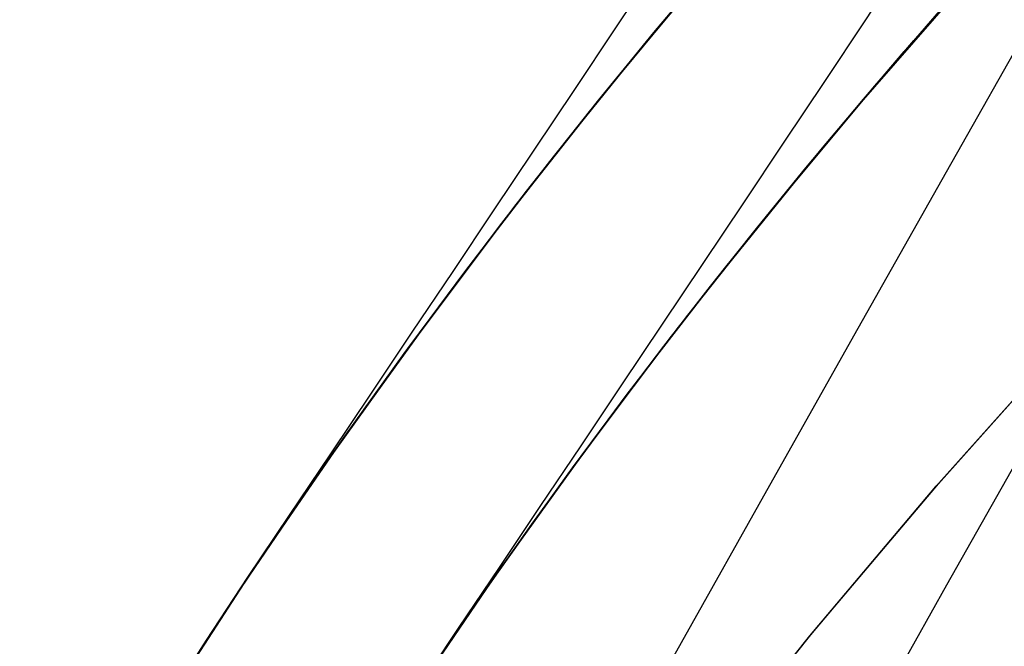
# Model space of a CAD drawing. Header units: metres. Extents: x 209848 to 209928, y 1182430 to 1182563.
# Tile 999 of 1056: x 209850.914 to 209852.367, y 1182505.265 to 1182506.189. Entities that reach past the tile are written whole.
import ezdxf

# ---------------------------------------------------------------- set-up
doc = ezdxf.new("R2010")
doc.units = ezdxf.units.M
doc.header["$MEASUREMENT"] = 0
doc.linetypes.add('DGN Style 2', pattern=[15.036391, 9.021834, -6.014556])
doc.layers.get('0').update_dxf_attribs({"color": 254})

# ---------------------------------------------------------------- blocks, each defined once
blk = doc.blocks.new('*U2')
at = {"color": 3, "linetype": 'Continuous'}
for p, q in [((0.8039, 6.9978), (0.9853, 7.2058)), ((0.6655, 6.831), (0.8039, 6.9978)), ((0.531, 6.6609), (0.6655, 6.831)), ((0.4006, 6.4877), (0.531, 6.6609)), ((0.2739, 6.312), (0.4006, 6.4877)), ((0.1516, 6.1329), (0.2739, 6.312))]:
    blk.add_line(p, q, dxfattribs=at)
at = {"color": 40, "linetype": 'Continuous'}
for p, q in [((0.4301, 7.017), (0.573, 7.1894)), ((0.2913, 6.8413), (0.4301, 7.017)), ((0.1573, 6.6631), (0.2913, 6.8413)), ((0.0261, 6.4811), (0.1573, 6.6631)), ((-0.0999, 6.2965), (0.0261, 6.4811)), ((-0.2219, 6.1087), (-0.0999, 6.2965))]:
    blk.add_line(p, q, dxfattribs=at)
blk = doc.blocks.new('*U3')
at = {"color": 40, "linetype": 'Continuous'}
for p, q in [((0.4433, 7.0335), (0.5889, 7.2087)), ((0.3018, 6.8551), (0.4433, 7.0335)), ((0.1648, 6.6738), (0.3018, 6.8551)), ((0.0323, 6.4898), (0.1648, 6.6738)), ((-0.0963, 6.3026), (0.0323, 6.4898)), ((-0.2057, 6.1346), (-0.0963, 6.3026))]:
    blk.add_line(p, q, dxfattribs=at)
at = {"color": 3, "linetype": 'Continuous'}
for p, q in [((0.8195, 7.0169), (0.965, 7.1833)), ((0.6782, 6.8469), (0.8195, 7.0169)), ((0.5411, 6.6742), (0.6782, 6.8469)), ((0.4082, 6.4984), (0.5411, 6.6742)), ((0.2795, 6.3199), (0.4082, 6.4984)), ((0.1551, 6.1388), (0.2795, 6.3199))]:
    blk.add_line(p, q, dxfattribs=at)
blk = doc.blocks.new('*U4')
at = {"color": 40, "linetype": 'Continuous'}
for p, q in [((0.4791, 7.077), (0.604, 7.2258)), ((0.3566, 6.9253), (0.4791, 7.077)), ((0.2378, 6.7714), (0.3566, 6.9253)), ((0.1223, 6.6155), (0.2378, 6.7714)), ((0.0094, 6.457), (0.1223, 6.6155)), ((-0.0999, 6.2964), (0.0094, 6.457)), ((-0.2058, 6.134), (-0.0999, 6.2964))]:
    blk.add_line(p, q, dxfattribs=at)
at = {"color": 3, "linetype": 'Continuous'}
for p, q in [((0.8338, 7.0329), (0.9577, 7.1751)), ((0.7125, 6.8884), (0.8338, 7.0329)), ((0.594, 6.7419), (0.7125, 6.8884)), ((0.4788, 6.5927), (0.594, 6.7419)), ((0.3666, 6.4414), (0.4788, 6.5927)), ((0.2573, 6.2881), (0.3666, 6.4414)), ((0.1514, 6.1325), (0.2573, 6.2881))]:
    blk.add_line(p, q, dxfattribs=at)
blk = doc.blocks.new('*U5')
at = {"color": 40, "linetype": 'Continuous'}
for p, q in [((0.5048, 7.1086), (0.6014, 7.2234)), ((0.41, 6.9924), (0.5048, 7.1086)), ((0.317, 6.8748), (0.41, 6.9924)), ((0.2258, 6.7558), (0.317, 6.8748)), ((0.1364, 6.6354), (0.2258, 6.7558)), ((0.0488, 6.5135), (0.1364, 6.6354)), ((-0.0368, 6.3903), (0.0488, 6.5135)), ((-0.1205, 6.2657), (-0.0368, 6.3903)), ((-0.2022, 6.1399), (-0.1205, 6.2657))]:
    blk.add_line(p, q, dxfattribs=at)
at = {"color": 3, "linetype": 'Continuous'}
for p, q in [((0.8309, 7.0302), (0.9264, 7.1401)), ((0.7373, 6.9189), (0.8309, 7.0302)), ((0.6453, 6.8063), (0.7373, 6.9189)), ((0.5551, 6.6923), (0.6453, 6.8063)), ((0.4666, 6.5769), (0.5551, 6.6923)), ((0.38, 6.4603), (0.4666, 6.5769)), ((0.2951, 6.3423), (0.38, 6.4603)), ((0.2122, 6.223), (0.2951, 6.3423)), ((0.1311, 6.1023), (0.2122, 6.223))]:
    blk.add_line(p, q, dxfattribs=at)
blk = doc.blocks.new('*U6')
at = {"color": 40, "linetype": 'Continuous'}
for p, q in [((0.5091, 7.1135), (0.5846, 7.2034)), ((0.4347, 7.0227), (0.5091, 7.1135)), ((0.3614, 6.931), (0.4347, 7.0227)), ((0.2891, 6.8384), (0.3614, 6.931)), ((0.2179, 6.7449), (0.2891, 6.8384)), ((0.1479, 6.6506), (0.2179, 6.7449)), ((0.0789, 6.5554), (0.1479, 6.6506)), ((0.011, 6.4593), (0.0789, 6.5554)), ((-0.0557, 6.3623), (0.011, 6.4593)), ((-0.1213, 6.2644), (-0.0557, 6.3623)), ((-0.1858, 6.1656), (-0.1213, 6.2644))]:
    blk.add_line(p, q, dxfattribs=at)
at = {"color": 3, "linetype": 'Continuous'}
for p, q in [((0.8885, 7.0969), (0.9639, 7.1823)), ((0.8143, 7.0106), (0.8885, 7.0969)), ((0.7411, 6.9234), (0.8143, 7.0106)), ((0.669, 6.8353), (0.7411, 6.9234)), ((0.5978, 6.7464), (0.669, 6.8353)), ((0.5278, 6.6566), (0.5978, 6.7464)), ((0.4587, 6.566), (0.5278, 6.6566)), ((0.3908, 6.4746), (0.4587, 6.566)), ((0.3239, 6.3823), (0.3908, 6.4746)), ((0.2581, 6.2891), (0.3239, 6.3823)), ((0.1934, 6.1952), (0.2581, 6.2891))]:
    blk.add_line(p, q, dxfattribs=at)
blk = doc.blocks.new('*U7')
at = {"color": 3, "linetype": 'Continuous'}
for p, q in [((0.9043, 7.1147), (0.9808, 7.2011)), ((0.8285, 7.0271), (0.9043, 7.1147)), ((0.7538, 6.9386), (0.8285, 7.0271)), ((0.6798, 6.8488), (0.7538, 6.9386)), ((0.607, 6.7582), (0.6798, 6.8488)), ((0.535, 6.6662), (0.607, 6.7582)), ((0.4641, 6.5734), (0.535, 6.6662)), ((0.3939, 6.4792), (0.4641, 6.5734)), ((0.3249, 6.384), (0.3939, 6.4792)), ((0.2567, 6.2875), (0.3249, 6.384)), ((0.1897, 6.19), (0.2567, 6.2875))]:
    blk.add_line(p, q, dxfattribs=at)
at = {"color": 40, "linetype": 'Continuous'}
for p, q in [((0.446, 7.0367), (0.5222, 7.1293)), ((0.3709, 6.9432), (0.446, 7.0367)), ((0.2966, 6.8484), (0.3709, 6.9432)), ((0.2234, 6.7525), (0.2966, 6.8484)), ((0.1511, 6.6553), (0.2234, 6.7525)), ((0.0799, 6.5571), (0.1511, 6.6553)), ((0.0095, 6.4574), (0.0799, 6.5571)), ((-0.0597, 6.3568), (0.0095, 6.4574)), ((-0.128, 6.2546), (-0.0597, 6.3568)), ((-0.1952, 6.1513), (-0.128, 6.2546))]:
    blk.add_line(p, q, dxfattribs=at)
blk = doc.blocks.new('*U8')
at = {"color": 40, "linetype": 'Continuous'}
for p, q in [((0.4967, 7.099), (0.5711, 7.1879)), ((0.4236, 7.0094), (0.4967, 7.099)), ((0.3514, 6.9188), (0.4236, 7.0094)), ((0.2805, 6.8277), (0.3514, 6.9188)), ((0.2105, 6.7354), (0.2805, 6.8277)), ((0.1418, 6.6427), (0.2105, 6.7354)), ((0.074, 6.5488), (0.1418, 6.6427)), ((0.0075, 6.4544), (0.074, 6.5488)), ((-0.0581, 6.359), (0.0075, 6.4544)), ((-0.1223, 6.263), (-0.0581, 6.359)), ((-0.1856, 6.1659), (-0.1223, 6.263))]:
    blk.add_line(p, q, dxfattribs=at)
at = {"color": 3, "linetype": 'Continuous'}
for p, q in [((0.8742, 7.0806), (0.9484, 7.1652)), ((0.8012, 6.9954), (0.8742, 7.0806)), ((0.729, 6.9092), (0.8012, 6.9954)), ((0.6582, 6.8224), (0.729, 6.9092)), ((0.5881, 6.7346), (0.6582, 6.8224)), ((0.5194, 6.6462), (0.5881, 6.7346)), ((0.4515, 6.5568), (0.5194, 6.6462)), ((0.3849, 6.467), (0.4515, 6.5568)), ((0.3192, 6.376), (0.3849, 6.467)), ((0.2548, 6.2846), (0.3192, 6.376)), ((0.1912, 6.1921), (0.2548, 6.2846))]:
    blk.add_line(p, q, dxfattribs=at)
blk = doc.blocks.new('*U9')
at = {"color": 3, "linetype": 'Continuous'}
for p, q in [((0.8163, 7.1261), (0.8758, 7.2155)), ((0.7568, 7.0367), (0.8163, 7.1261)), ((0.6971, 6.9473), (0.7568, 7.0367)), ((0.6373, 6.8579), (0.6971, 6.9473)), ((0.5775, 6.7683), (0.6373, 6.8579)), ((0.5175, 6.6788), (0.5775, 6.7683)), ((0.4575, 6.5892), (0.5175, 6.6788)), ((0.3974, 6.4996), (0.4575, 6.5892)), ((0.3372, 6.41), (0.3974, 6.4996)), ((0.2769, 6.3203), (0.3372, 6.41)), ((0.2165, 6.2305), (0.2769, 6.3203)), ((0.1564, 6.1407), (0.2165, 6.2305))]:
    blk.add_line(p, q, dxfattribs=at)
at = {"color": 40, "linetype": 'Continuous'}
for p, q in [((0.4476, 7.114), (0.5072, 7.2033)), ((0.388, 7.0246), (0.4476, 7.114)), ((0.3282, 6.9352), (0.388, 7.0246)), ((0.2683, 6.8459), (0.3282, 6.9352)), ((0.2084, 6.7564), (0.2683, 6.8459)), ((0.1483, 6.6669), (0.2084, 6.7564)), ((0.0882, 6.5773), (0.1483, 6.6669)), ((0.0279, 6.4877), (0.0882, 6.5773)), ((-0.0328, 6.3973), (0.0279, 6.4877)), ((-0.0942, 6.3056), (-0.0328, 6.3973)), ((-0.1553, 6.2127), (-0.0942, 6.3056)), ((-0.2155, 6.1191), (-0.1553, 6.2127))]:
    blk.add_line(p, q, dxfattribs=at)
blk = doc.blocks.new('ATTEMP')
at = {"color": 5, "linetype": 'Continuous', "flags": 128}
for points in [[(-8.4876, 5.2758), (-8.3572, 5.5103), (-8.2267, 5.7441), (-8.0963, 5.9772), (-7.9659, 6.2097), (-7.8354, 6.4415), (-7.7051, 6.6727), (-7.5747, 6.9034), (-7.4445, 7.1335), (-7.3143, 7.3631), (-7.1841, 7.5922), (-7.0541, 7.8208), (-6.9241, 8.049), (-6.7942, 8.2768), (-6.6644, 8.5042), (-6.5346, 8.7312), (-6.405, 8.9579), (-6.2754, 9.1842), (-6.1459, 9.4102), (-6.0165, 9.6359)], [(-8.6019, 5.0524), (-8.45, 5.2952), (-8.2911, 5.534), (-8.1251, 5.7684), (-7.9523, 5.9983), (-7.7728, 6.2234), (-7.5866, 6.4435), (-7.3941, 6.6585), (-7.1952, 6.868), (-6.9902, 7.072), (-6.7793, 7.2701), (-6.5731, 7.4559), (-6.369, 7.6386), (-6.165, 7.8202), (-5.9612, 8.0009)], [(-8.6067, 5.0445), (-8.4553, 5.287), (-8.2969, 5.5255), (-8.1315, 5.7596), (-7.9592, 5.9893), (-7.7803, 6.2143), (-7.5947, 6.4342), (-7.4028, 6.649), (-7.2045, 6.8585), (-7.0002, 7.0623), (-6.7899, 7.2604), (-6.5737, 7.4525), (-6.352, 7.6385), (-6.1248, 7.8181), (-5.8924, 7.9912)], [(-8.6033, 5.0501), (-8.4515, 5.2929), (-8.2927, 5.5315), (-8.1269, 5.7659), (-7.9543, 5.9957), (-7.7749, 6.2208), (-7.589, 6.4409), (-7.3966, 6.6558), (-7.1979, 6.8653), (-6.9931, 7.0692), (-6.7823, 7.2673), (-6.5657, 7.4594), (-6.3435, 7.6454), (-6.1158, 7.825), (-5.8829, 7.9981)], [(-8.6041, 5.0489), (-8.4524, 5.2916), (-8.2936, 5.5302), (-8.1279, 5.7645), (-7.9554, 5.9943), (-7.7761, 6.2193), (-7.5902, 6.4394), (-7.398, 6.6543), (-7.1994, 6.8638), (-6.9947, 7.0677), (-6.784, 7.2658), (-6.5675, 7.4579), (-6.3454, 7.6439), (-6.1178, 7.8235), (-5.885, 7.9965)], [(-8.6051, 5.0471), (-8.4536, 5.2897), (-8.2949, 5.5283), (-8.1293, 5.7626), (-7.9569, 5.9923), (-7.7778, 6.2173), (-7.592, 6.4373), (-7.3999, 6.6522), (-7.2014, 6.8617), (-6.9969, 7.0655), (-6.7863, 7.2636), (-6.57, 7.4558), (-6.348, 7.6417), (-6.1206, 7.8213), (-5.888, 7.9944)], [(-8.6067, 5.0445), (-8.4553, 5.287), (-8.2969, 5.5255), (-8.1315, 5.7596), (-7.9592, 5.9893), (-7.7803, 6.2143), (-7.5947, 6.4342), (-7.4028, 6.649), (-7.2045, 6.8585), (-7.0002, 7.0623), (-6.7899, 7.2604), (-6.5737, 7.4525), (-6.352, 7.6385), (-6.1248, 7.8181), (-5.8924, 7.9912)], [(-8.6067, 5.0445), (-8.4553, 5.287), (-8.2969, 5.5255), (-8.1315, 5.7596), (-7.9592, 5.9893), (-7.7803, 6.2143), (-7.5947, 6.4342), (-7.4028, 6.649), (-7.2045, 6.8585), (-7.0002, 7.0623), (-6.7899, 7.2604), (-6.5737, 7.4525), (-6.352, 7.6385), (-6.1248, 7.8181), (-5.8924, 7.9912)]]:
    blk.add_lwpolyline(points, dxfattribs=at)
at = {"color": 1, "linetype": 'DGN Style 2', "flags": 128}
blk.add_lwpolyline([(-9.7362, 0.0008), (-9.7322, 0.2629), (-9.7205, 0.5268), (-9.7009, 0.7915), (-9.6735, 1.0566), (-9.6382, 1.322), (-9.5952, 1.5872), (-9.5444, 1.852), (-9.4859, 2.1162), (-9.4196, 2.3794), (-9.3456, 2.6414), (-9.264, 2.902), (-9.1747, 3.1608), (-9.0779, 3.4176), (-8.9736, 3.6721), (-8.8619, 3.9241), (-8.7428, 4.1734), (-8.6164, 4.4197), (-8.4855, 4.6597), (-8.3555, 4.8953), (-8.2253, 5.1302), (-8.0951, 5.3643), (-7.9648, 5.5978), (-7.8346, 5.8306), (-7.7043, 6.0627), (-7.574, 6.2943), (-7.4438, 6.5253), (-7.3136, 6.7557), (-7.1835, 6.9856), (-7.0534, 7.215), (-6.9233, 7.4439), (-6.7934, 7.6724), (-6.6635, 7.9005), (-6.5336, 8.1281), (-6.4039, 8.3554), (-6.2742, 8.5823), (-6.1446, 8.8089), (-6.0151, 9.0351), (-5.8857, 9.261), (-5.7563, 9.4866), (-5.627, 9.712), (-5.4978, 9.937), (-5.3687, 10.1619), (-5.2397, 10.3864), (-5.1107, 10.6108), (-4.9818, 10.8349), (-4.853, 11.0588), (-4.7242, 11.2826), (-4.5955, 11.5061), (-4.4669, 11.7295), (-4.3384, 11.9527), (-4.2099, 12.1757), (-4.0815, 12.3986), (-3.9531, 12.6214), (-3.8248, 12.844), (-3.6965, 13.0664), (-3.5683, 13.2888), (-3.4402, 13.511), (-3.3121, 13.7332), (-3.184, 13.9552), (-3.056, 14.1771), (-2.9281, 14.399), (-2.8001, 14.6207), (-2.6722, 14.8423), (-2.5444, 15.0639), (-2.4166, 15.2854), (-2.2888, 15.5068), (-2.1611, 15.7282), (-2.0334, 15.9495), (-1.9057, 16.1707), (-1.7781, 16.3918), (-1.6505, 16.6129), (-1.5229, 16.834), (-1.3953, 17.055), (-1.2678, 17.2759), (-1.1403, 17.4968), (-1.0128, 17.7177), (-0.8854, 17.9385), (-0.7579, 18.1592), (-0.6305, 18.38), (-0.5031, 18.6007), (-0.3757, 18.8213), (-0.2484, 19.0419), (-0.121, 19.2625), (0.0063, 19.4831), (0.1336, 19.7036), (0.2609, 19.9241), (0.3882, 20.1446), (0.5155, 20.3651), (0.6427, 20.5855), (0.77, 20.8059), (0.8972, 21.0263), (1.0245, 21.2466), (1.1517, 21.467), (1.2789, 21.6873), (1.4061, 21.9076), (1.5332, 22.1279), (1.6604, 22.3482), (1.7876, 22.5685), (1.9147, 22.7887), (2.0419, 23.009), (2.169, 23.2292), (2.2962, 23.4494), (2.4233, 23.6696), (2.5504, 23.8898), (2.6775, 24.1099), (2.8046, 24.3301), (2.9317, 24.5503), (3.0588, 24.7704), (3.1859, 24.9905), (3.313, 25.2107), (3.4401, 25.4308), (3.5672, 25.6509), (3.6943, 25.871), (3.8213, 26.0911), (3.9484, 26.3112), (4.0755, 26.5313), (4.2025, 26.7514), (4.3296, 26.9714), (4.4567, 27.1915), (4.5837, 27.4116), (4.7108, 27.6316), (4.8378, 27.8517), (4.9649, 28.0717), (5.0919, 28.2918), (5.2189, 28.5118), (5.346, 28.7318), (5.473, 28.9519), (5.6, 29.1719), (5.7271, 29.3919), (5.8541, 29.6119), (5.9811, 29.832), (6.1082, 30.052), (6.2352, 30.272), (6.3622, 30.492), (6.4892, 30.712), (6.6162, 30.932), (6.7433, 31.152), (6.8703, 31.372), (6.9973, 31.592), (7.1243, 31.812), (7.2513, 32.032), (7.3783, 32.252), (7.5054, 32.472), (7.6324, 32.692), (7.7594, 32.912), (7.8864, 33.132), (8.0134, 33.3519), (8.1404, 33.5719), (8.2674, 33.7919), (8.3944, 34.0119), (8.5214, 34.2319), (8.6484, 34.4519), (8.7754, 34.6718), (8.9024, 34.8918), (9.0294, 35.1118), (9.1564, 35.3318), (9.2834, 35.5517), (9.4104, 35.7717), (9.5374, 35.9917), (9.6644, 36.2117), (9.7914, 36.4316), (9.9184, 36.6516), (10.0454, 36.8716), (10.1724, 37.0915), (10.2994, 37.3115), (10.4264, 37.5315), (10.5534, 37.7514), (10.6804, 37.9714), (10.8074, 38.1914), (10.9344, 38.4113), (11.0614, 38.6313), (11.1884, 38.8513), (11.3154, 39.0712), (11.4424, 39.2912), (11.5694, 39.5112), (11.6964, 39.7311), (11.8234, 39.9511), (11.9504, 40.1711), (12.0774, 40.391), (12.2044, 40.611), (12.3314, 40.8309), (12.4584, 41.0509), (12.5854, 41.2709), (12.7124, 41.4908), (12.8394, 41.7108), (12.9664, 41.9308), (13.0934, 42.1507), (13.2204, 42.3707), (13.3474, 42.5906), (13.4743, 42.8106), (13.6013, 43.0306), (13.7283, 43.2505), (13.8553, 43.4705), (13.9823, 43.6904), (14.1093, 43.9104), (14.2363, 44.1304), (14.3633, 44.3503), (14.4903, 44.5703), (14.6173, 44.7902), (14.7443, 45.0102), (14.8713, 45.2302), (14.9983, 45.4501), (15.1253, 45.6701), (15.2523, 45.89), (15.3793, 46.11), (15.5062, 46.3299), (15.6332, 46.5499), (15.7602, 46.7699), (15.8872, 46.9898), (16.0142, 47.2098), (16.1412, 47.4297), (16.2682, 47.6497), (16.3952, 47.8697), (16.5222, 48.0896), (16.6492, 48.3096), (16.7762, 48.5295), (16.9032, 48.7495), (17.0302, 48.9694), (17.1572, 49.1894), (17.2841, 49.4094), (17.4111, 49.6293), (17.5381, 49.8493), (17.6651, 50.0692), (17.7921, 50.2892), (17.9191, 50.5091), (18.0461, 50.7291), (18.1731, 50.9491), (18.3001, 51.169), (18.4271, 51.389), (18.5541, 51.6089), (18.6811, 51.8289), (18.8081, 52.0489), (18.935, 52.2688), (19.062, 52.4888), (19.189, 52.7087), (19.316, 52.9287), (19.443, 53.1486), (19.57, 53.3686), (19.697, 53.5886), (19.824, 53.8085), (19.951, 54.0285), (20.078, 54.2484), (20.205, 54.4684), (20.332, 54.6883), (20.459, 54.9083), (20.586, 55.1283), (20.7129, 55.3482), (20.8399, 55.5682), (20.9669, 55.7881), (21.0939, 56.0081), (21.2209, 56.228), (21.3479, 56.448), (21.4749, 56.668), (21.6019, 56.8879), (21.7289, 57.1079), (21.8559, 57.3278), (21.9829, 57.5478), (22.1099, 57.7677), (22.2369, 57.9877), (22.3638, 58.2077), (22.4908, 58.4276), (22.6178, 58.6476), (22.7448, 58.8675), (22.8718, 59.0875), (22.9988, 59.3074), (23.1258, 59.5274), (23.2528, 59.7474), (23.3798, 59.9673), (23.5068, 60.1873), (23.6338, 60.4072), (23.7608, 60.6272), (23.8878, 60.8471), (24.0147, 61.0671), (24.1417, 61.2871), (24.2687, 61.507), (24.3957, 61.727), (24.5227, 61.9469), (24.6497, 62.1669), (24.7767, 62.3868), (24.9037, 62.6068), (25.0307, 62.8268), (25.1577, 63.0467), (25.2847, 63.2667), (25.4117, 63.4866), (25.5387, 63.7066), (25.6656, 63.9265), (25.7926, 64.1465), (25.8582, 64.2601)], dxfattribs=at)
at = {"color": 3, "linetype": 'Continuous'}
for name in ['*U9', '*U8', '*U7', '*U6', '*U5', '*U4', '*U3', '*U2']:
    blk.add_blockref(name, (-8.5112, 0), dxfattribs=at)

msp = doc.modelspace()

# ---------------------------------------------------------------- block references
at = {"color": 1, "linetype": 'DGN Style 2'}
msp.add_blockref('ATTEMP', (209859.8559, 1182499.0611), dxfattribs=at)

doc.saveas('drawing.dxf')
